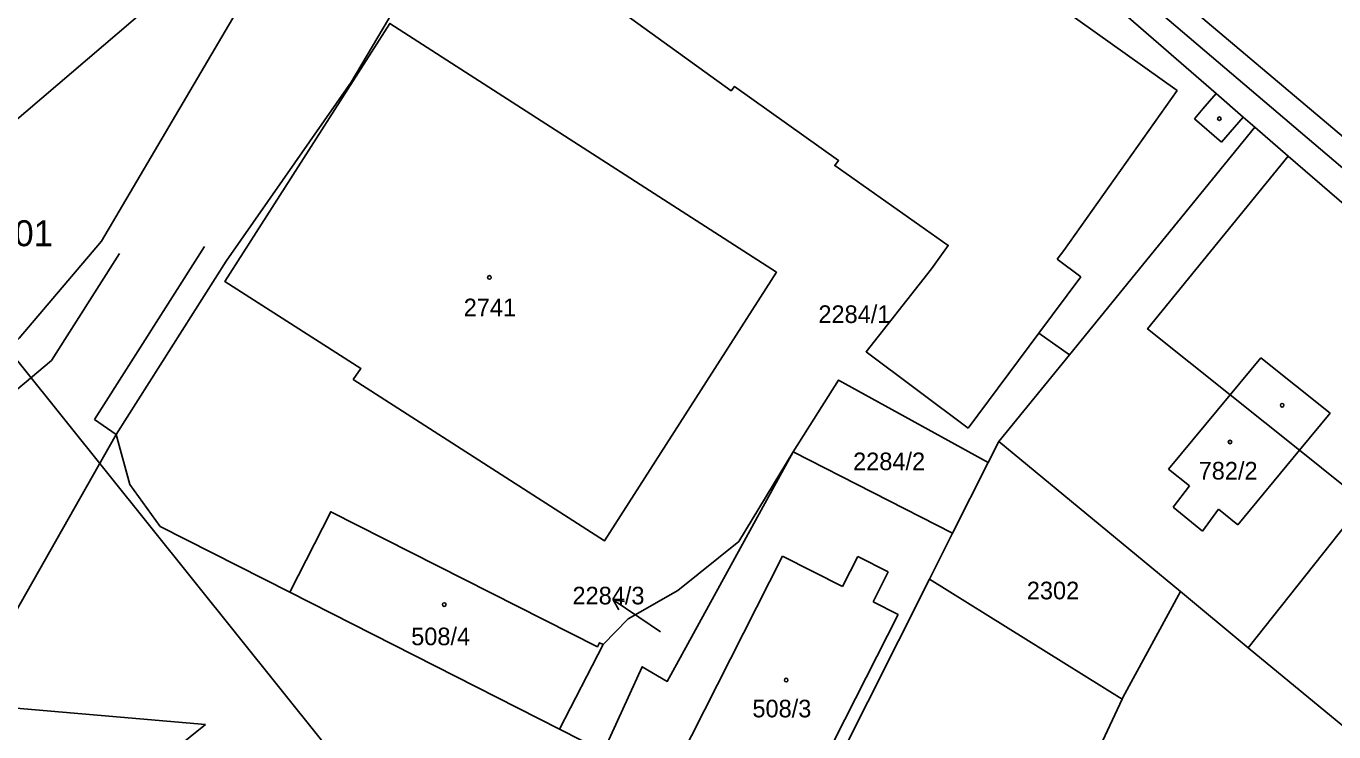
# Model space of a CAD drawing. Extents: x -794765 to -785424, y -1118958 to -1108731.
# Drawn here: x -791983.5 to -791857.2, y -1109720.5 to -1109652.4 of the extents above; entities that cross this region are included whole.
import ezdxf

# ---------------------------------------------------------------- set-up
doc = ezdxf.new("R2010")
doc.units = 0
for name, color, linetype in [('Level 71', 7, 'Continuous'), ('Level 75', 7, 'Continuous'), ('Level 76', 7, 'Continuous'), ('Level 77', 7, 'Continuous'), ('Level 79', 7, 'Continuous'), ('Level 80', 7, 'Continuous'), ('Level 81', 7, 'Continuous'), ('Vrstva 1', 7, 'Continuous')]:
    doc.layers.add(name, color=color, linetype=linetype)

msp = doc.modelspace()

# ---------------------------------------------------------------- linework, layer by layer
at = {"layer": 'Level 71'}
msp.add_lwpolyline([(-791938.08, -1109742.36), (-792598.01, -1110271.46), (-792786.15, -1110036.8), (-792126.22, -1109507.7)], close=True, dxfattribs=at)
at = {"layer": 'Level 75'}
for p, q in [((-791882.76, -1109684.15), (-791864.85, -1109662.19)), ((-791861.64, -1109664.97), (-791864.85, -1109662.19)), ((-791831.46, -1109691.13), (-791861.64, -1109664.97)), ((-791882.76, -1109684.15), (-791889.58, -1109692.5)), ((-791974.78, -1109691.82), (-791985.69, -1109711.05)), ((-791889.58, -1109692.5), (-791890.6, -1109694.54)), ((-791889.58, -1109692.5), (-791872.04, -1109706.99)), ((-791894.03, -1109701.35), (-791909.43, -1109693.51)), ((-791890.6, -1109694.54), (-791894.03, -1109701.35)), ((-791854.32, -1109698.31), (-791865.49, -1109712.41)), ((-791958, -1109707.05), (-791970.54, -1109700.7)), ((-791896.25, -1109705.77), (-791894.03, -1109701.35)), ((-791877.68, -1109717.35), (-791896.25, -1109705.77)), ((-791958, -1109707.05), (-791931.97, -1109720.25)), ((-791872.04, -1109706.99), (-791877.61, -1109717.21)), ((-791872.04, -1109706.99), (-791865.49, -1109712.41)), ((-791927.77, -1109712.09), (-791925.35, -1109709.61)), ((-791931.97, -1109720.25), (-791927.77, -1109712.09)), ((-791865.49, -1109712.41), (-791855.28, -1109720.85)), ((-791877.61, -1109717.21), (-791877.68, -1109717.35)), ((-791927.74, -1109722.4), (-791931.97, -1109720.25))]:
    msp.add_line(p, q, dxfattribs=at)
for points in [[(-791936.4, -1109607.05), (-791911, -1109616.98), (-791847.86, -1109670.26), (-791825.29, -1109690.56)], [(-791825.29, -1109690.56), (-791837.48, -1109682.19), (-791913.92, -1109617.19), (-791930.18, -1109620.63)], [(-791864.85, -1109662.19), (-791865.97, -1109661.2), (-791868.59, -1109658.92), (-791914.76, -1109618.89), (-791930.18, -1109620.63)], [(-791984.15, -1109682.54), (-791976.2, -1109673.16), (-791951.58, -1109631.36)], [(-791945.08, -1109645.94), (-791934.96, -1109648.1), (-791932.56, -1109649.82), (-791930.89, -1109647.49), (-791915.42, -1109658.67), (-791915.08, -1109658.25), (-791905.04, -1109665.4), (-791905.41, -1109665.89), (-791894.46, -1109673.59), (-791896.07, -1109675.85), (-791902.38, -1109683.85), (-791892.52, -1109691.21)], [(-791974.78, -1109691.82), (-791964.15, -1109675.11), (-791952.08, -1109657.83), (-791949.02, -1109652.63)], [(-791951.91, -1109686.53), (-791927.63, -1109702.08), (-791911.04, -1109676.18), (-791948.37, -1109652.16), (-791964.28, -1109677.07), (-791951.17, -1109685.45), (-791951.91, -1109686.53)], [(-791861.64, -1109664.97), (-791875.21, -1109681.64), (-791867.24, -1109688), (-791860.55, -1109693.34), (-791854.32, -1109698.31)], [(-791892.52, -1109691.21), (-791885.72, -1109682.06), (-791882.76, -1109684.15)], [(-791909.43, -1109693.51), (-791905.04, -1109686.57), (-791890.6, -1109694.54)], [(-791970.54, -1109700.7), (-791973.45, -1109696.66), (-791974.78, -1109691.82)], [(-791909.43, -1109693.51), (-791921.58, -1109715.65), (-791924.01, -1109714.23), (-791927.74, -1109722.4)], [(-791925.35, -1109709.61), (-791920.57, -1109706.88), (-791914.67, -1109702.14), (-791909.43, -1109693.51)], [(-791927.77, -1109712.09), (-791928.11, -1109711.92), (-791928.32, -1109712.31), (-791954.06, -1109699.28), (-791958, -1109707.05)], [(-791909.36, -1109731.72), (-791907.51, -1109728.09), (-791905.2, -1109723.56), (-791896.25, -1109705.77)], [(-791889.45, -1109741.84), (-791882.86, -1109728.42), (-791877.68, -1109717.35)]]:
    msp.add_lwpolyline(points, dxfattribs=at)
at = {"layer": 'Level 77'}
for p, q in [((-791913.19, -1109629.58), (-791872.34, -1109658.65)), ((-791872.34, -1109658.65), (-791883.31, -1109674.08)), ((-791869.88, -1109660.4), (-791868.59, -1109658.92)), ((-791869.88, -1109660.4), (-791870.69, -1109661.37)), ((-791868.07, -1109663.61), (-791870.69, -1109661.37)), ((-791865.97, -1109661.2), (-791868.07, -1109663.61)), ((-791966.24, -1109673.68), (-791976.88, -1109690.38)), ((-791883.93, -1109674.92), (-791883.31, -1109674.08)), ((-791981.02, -1109684.68), (-791974.45, -1109674.36)), ((-791881.65, -1109676.6), (-791883.93, -1109674.92)), ((-791885.72, -1109682.06), (-791881.65, -1109676.6)), ((-791988.67, -1109691.09), (-791981.02, -1109684.68)), ((-791864.28, -1109684.44), (-791867.24, -1109688)), ((-791864.28, -1109684.44), (-791857.59, -1109689.76)), ((-791873.2, -1109695.16), (-791867.24, -1109688)), ((-791976.88, -1109690.38), (-791974.78, -1109691.82)), ((-791860.55, -1109693.34), (-791857.59, -1109689.76)), ((-791860.55, -1109693.34), (-791866.49, -1109700.55)), ((-791871.18, -1109696.78), (-791873.2, -1109695.16)), ((-791872.73, -1109698.84), (-791871.18, -1109696.78)), ((-791869.91, -1109701.15), (-791872.73, -1109698.84)), ((-791868.36, -1109699.04), (-791869.91, -1109701.15)), ((-791866.49, -1109700.55), (-791868.36, -1109699.04)), ((-791921.59, -1109725.52), (-791910.47, -1109703.57)), ((-791910.47, -1109703.57), (-791904.65, -1109706.5)), ((-791904.65, -1109706.5), (-791903.19, -1109703.59)), ((-791903.19, -1109703.59), (-791900.25, -1109705.07)), ((-791900.25, -1109705.07), (-791901.71, -1109707.97)), ((-791901.71, -1109707.97), (-791899.3, -1109709.19)), ((-791899.3, -1109709.19), (-791910.47, -1109731.16))]:
    msp.add_line(p, q, dxfattribs=at)
at = {"layer": 'Level 79'}
for centre in [(-791868.28, -1109661.36), (-791938.75, -1109676.67), (-791862.22, -1109689), (-791867.25, -1109692.55), (-791943.11, -1109708.24), (-791910.1, -1109715.52)]:
    msp.add_circle(centre, 0.175, dxfattribs=at)
at = {"layer": 'Level 80'}
for p, q in [((-791924.32, -1109709.46), (-791926.81, -1109707.78)), ((-791926.81, -1109707.78), (-791925.7, -1109707.93)), ((-791926.81, -1109707.78), (-791926.26, -1109708.76)), ((-791922.22, -1109710.87), (-791924.32, -1109709.46))]:
    msp.add_line(p, q, dxfattribs=at)
at = {"layer": 'Level 81'}
msp.add_lwpolyline([(-791976.2, -1109673.16), (-791951.58, -1109631.36), (-791961.46, -1109641.84), (-792002.49, -1109676.88), (-792005.53, -1109679.28), (-792010.6, -1109683.28), (-792005.04, -1109686.79), (-791998.55, -1109690.88), (-791992.82, -1109691), (-791990.54, -1109688.77), (-791987, -1109685.32), (-791984.15, -1109682.54)], close=True, dxfattribs=at)
msp.add_lwpolyline([(-791977.67, -1109796.24), (-791991.98, -1109720.83), (-791992.2, -1109719.5), (-791992.26, -1109718.2), (-791992.18, -1109716.87), (-791991.97, -1109715.65), (-791991.56, -1109714.23), (-791990.95, -1109712.85), (-791990.23, -1109711.63), (-791989.17, -1109710.28), (-791986.99, -1109712.39), (-791985.69, -1109711.05), (-791974.78, -1109691.82), (-791964.15, -1109675.11), (-791952.08, -1109657.83), (-791949.02, -1109652.63), (-791945.89, -1109647.32), (-791945.08, -1109645.94)], dxfattribs=at)
at = {"layer": 'Vrstva 1'}
for q in [(-792032.55, -1109714.08), (-792028.19, -1109769.53)]:
    msp.add_line((-791966.17, -1109719.81), q, dxfattribs=at)

# ---------------------------------------------------------------- texts
at = {"layer": 'Level 76'}
for s, p in [('2741', (-791941.23, -1109680.42)), ('2284/1', (-791906.99, -1109681.07)), ('2284/2', (-791903.64, -1109695.27)), ('782/2', (-791870.28, -1109696.17)), ('2284/3', (-791930.73, -1109708.22)), ('2302', (-791886.87, -1109707.73)), ('508/4', (-791946.3, -1109712.16)), ('508/3', (-791913.36, -1109719.12))]:
    msp.add_text(s, height=1.7, dxfattribs=at).set_placement(p)
at = {"layer": 'Level 81'}
msp.add_text('56701', height=2.5, dxfattribs=at).set_placement((-791990.18, -1109673.66))

doc.saveas('drawing.dxf')
